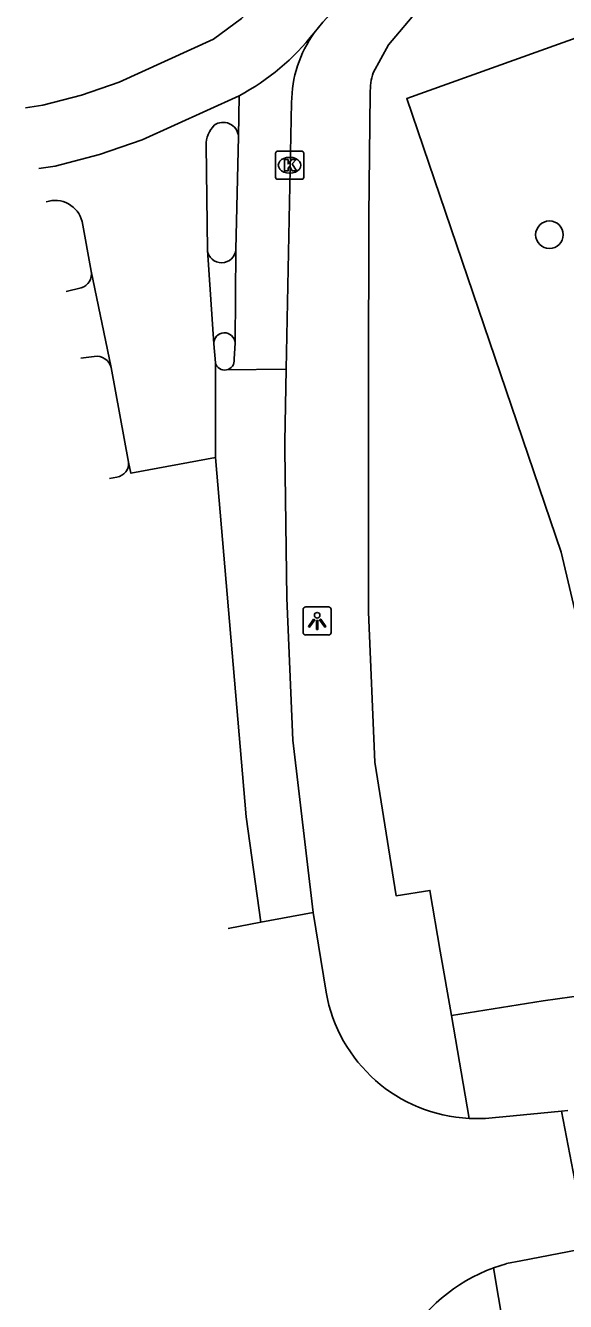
# Model space of a CAD drawing. Extents: x 164150 to 165261, y 382513 to 383432.
# Drawn here: x 164276.37 to 164295.54, y 383301.75 to 383347.02 of the extents above; entities that cross this region are included whole.
import ezdxf

# ---------------------------------------------------------------- set-up
doc = ezdxf.new("R2010")
doc.units = 0
for name, color, linetype in [('IMGEO_Boom', 7, 'Continuous'), ('IMGEO_Fietspad_open', 7, 'Continuous'), ('IMGEO_Groenvoorziening', 7, 'Continuous'), ('IMGEO_Kolk', 7, 'Continuous'), ('IMGEO_Lichtpunt', 7, 'Continuous'), ('IMGEO_Rijbaan_lokaal_gesloten', 7, 'Continuous'), ('IMGEO_Rijbaan_lokaal_open', 7, 'Continuous'), ('IMGEO_Voetpad_open', 7, 'Continuous')]:
    doc.layers.add(name, color=color, linetype=linetype)

msp = doc.modelspace()

# ---------------------------------------------------------------- linework, layer by layer
at = {"layer": 'IMGEO_Boom'}
msp.add_circle((164294.966, 383339.598), 0.489, dxfattribs=at)
at = {"layer": 'IMGEO_Fietspad_open'}
for points in [[(164285.813, 383344.29), (164285.624, 383334.825)], [(164283.833, 383339.075), (164283.927, 383343.089)], [(164283.807, 383335.76), (164283.833, 383339.075)], [(164283.775, 383335.18), (164283.807, 383335.76)]]:
    msp.add_lwpolyline(points, dxfattribs=at)
for centre, radius, start, end in [((164290.126, 383344.258), 4.313, 144.5153, 179.5771), ((164283.437, 383335.134), 0.341, 280.8172, 7.7385)]:
    msp.add_arc(centre, radius, start, end, dxfattribs=at)
at = {"layer": 'IMGEO_Groenvoorziening'}
msp.add_lwpolyline([(164308.247, 383315.073), (164298.768, 383314.794), (164298.574, 383314.789), (164295.387, 383328.333), (164289.902, 383344.437), (164313.822, 383353.004), (164308.247, 383315.073)], dxfattribs=at)
at = {"layer": 'IMGEO_Kolk'}
for p, q in [((164285.242, 383341.638), (164285.242, 383342.49)), ((164285.317, 383342.564), (164286.169, 383342.564)), ((164285.73, 383342.344), (164285.755, 383342.344)), ((164286.243, 383342.49), (164286.243, 383341.638)), ((164286.169, 383341.564), (164285.317, 383341.564)), ((164285.753, 383341.784), (164285.728, 383341.784))]:
    msp.add_line(p, q, dxfattribs=at)
for points in [[(164285.242, 383341.638), (164285.242, 383342.49)], [(164285.317, 383342.564), (164286.169, 383342.564)], [(164286.243, 383342.49), (164286.243, 383341.638)], [(164285.563, 383342.264), (164285.686, 383342.264), (164285.686, 383342.113), (164285.816, 383342.264), (164285.98, 383342.264), (164285.834, 383342.113), (164285.987, 383341.864), (164285.835, 383341.864), (164285.75, 383342.028), (164285.686, 383341.961), (164285.686, 383341.864), (164285.563, 383341.864), (164285.563, 383342.264)], [(164286.169, 383341.564), (164285.317, 383341.564)]]:
    msp.add_lwpolyline(points, dxfattribs=at)
for centre, start, end in [((164285.319, 383342.488), 91.552, 178.448), ((164285.319, 383342.488), 91.552, 178.448), ((164286.167, 383342.488), 1.552, 88.448), ((164286.167, 383342.488), 1.552, 88.448), ((164285.319, 383341.64), 181.552, 268.448), ((164285.319, 383341.64), 181.552, 268.448), ((164286.167, 383341.64), 271.552, 358.448), ((164286.167, 383341.64), 271.552, 358.448)]:
    msp.add_arc(centre, 0.0765, start, end, dxfattribs=at)
for centre, major_axis, ratio, start_param, end_param in [((164285.729, 383342.064), (-0.387, 0.002), 0.722429, 4.712389, 7.853982), ((164285.754, 383342.064), (-0.39, 0.002), 0.717154, 1.570796, 4.712389)]:
    msp.add_ellipse(centre, major_axis=major_axis, ratio=ratio, start_param=start_param, end_param=end_param, dxfattribs=at)
at = {"layer": 'IMGEO_Lichtpunt'}
for p, q in [((164286.222, 383326.296), (164286.222, 383325.489)), ((164286.222, 383326.296), (164286.222, 383325.489)), ((164287.124, 383326.391), (164286.316, 383326.391)), ((164287.124, 383326.391), (164286.316, 383326.391)), ((164287.218, 383325.489), (164287.218, 383326.296)), ((164287.218, 383325.489), (164287.218, 383326.296)), ((164286.316, 383325.395), (164287.124, 383325.395)), ((164286.316, 383325.395), (164287.124, 383325.395))]:
    msp.add_line(p, q, dxfattribs=at)
for points in [[(164286.596, 383325.96), (164286.635, 383325.932), (164286.447, 383325.67), (164286.409, 383325.697), (164286.596, 383325.96)], [(164286.698, 383325.912), (164286.745, 383325.912), (164286.745, 383325.59), (164286.698, 383325.59), (164286.698, 383325.912)], [(164286.808, 383325.932), (164286.846, 383325.959), (164287.033, 383325.697), (164286.994, 383325.669), (164286.808, 383325.932)]]:
    msp.add_lwpolyline(points, dxfattribs=at)
msp.add_circle((164286.721, 383326.094), 0.0994, dxfattribs=at)
for centre, start, end in [((164286.316, 383326.296), 90, 180), ((164286.316, 383326.296), 90, 180), ((164287.124, 383326.296), 0, 90), ((164287.124, 383326.296), 0, 90), ((164286.316, 383325.489), 180, 270), ((164286.316, 383325.489), 180, 270), ((164287.124, 383325.489), 270, 0), ((164287.124, 383325.489), 270, 360)]:
    msp.add_arc(centre, 0.0946, start, end, dxfattribs=at)
at = {"layer": 'IMGEO_Rijbaan_lokaal_gesloten'}
for points in [[(164286.614, 383346.762), (164286.918, 383347.143), (164288.257, 383348.609), (164290.314, 383351.457), (164290.522, 383351.714)], [(164276.367, 383344.102), (164276.981, 383344.192), (164278.349, 383344.555), (164279.69, 383345.017), (164283.039, 383346.533), (164284.035, 383347.272), (164284.953, 383348.187)], [(164276.843, 383341.948), (164277.424, 383342.033), (164278.991, 383342.449), (164280.504, 383342.971), (164283.947, 383344.529)], [(164283.927, 383343.089), (164283.947, 383344.529)], [(164282.824, 383339.05), (164282.777, 383342.771)], [(164278.693, 383338.302), (164278.376, 383340.065)], [(164283.049, 383335.727), (164282.824, 383339.05)], [(164279.409, 383334.884), (164278.693, 383338.302)], [(164283.108, 383335.055), (164283.049, 383335.727)], [(164280.029, 383331.531), (164279.409, 383334.884)], [(164283.116, 383331.688), (164283.108, 383335.055)], [(164283.116, 383331.688), (164280.112, 383331.132), (164280.029, 383331.531)]]:
    msp.add_lwpolyline(points, dxfattribs=at)
for centre, radius, start, end in [((164279.997, 383351.956), 8.412, 298.0068, 321.8701), ((164283.8, 383342.771), 1.023, 135.9211, 179.9767), ((164283.384, 383343.041), 0.545, 5.1006, 125.8814), ((164277.414, 383339.823), 0.992, 14.1427, 108.1481)]:
    msp.add_arc(centre, radius, start, end, dxfattribs=at)
at = {"layer": 'IMGEO_Rijbaan_lokaal_open'}
for points in [[(164285.624, 383334.825), (164283.501, 383334.799)], [(164285.624, 383334.825), (164285.573, 383332.254), (164285.576, 383331.976), (164285.641, 383326.705), (164285.856, 383321.66), (164286.581, 383315.543)], [(164284.724, 383315.2), (164284.195, 383318.946), (164283.116, 383331.688)], [(164279.613, 383330.996), (164279.352, 383330.948)], [(164284.724, 383315.2), (164283.559, 383314.984)], [(164286.581, 383315.543), (164284.724, 383315.2)], [(164287.038, 383312.716), (164286.581, 383315.543)], [(164295.396, 383308.499), (164293.314, 383308.3), (164293.054, 383308.275)], [(164295.396, 383308.499), (164295.617, 383308.525)], [(164296.338, 383303.578), (164295.396, 383308.499)], [(164292.986, 383302.941), (164293.428, 383303.084), (164293.442, 383303.088), (164293.947, 383303.187), (164295.98, 383303.584)]]:
    msp.add_lwpolyline(points, dxfattribs=at)
for centre, radius, start, end in [((164283.438, 383335.132), 0.339, 193.107, 280.7326), ((164279.532, 383331.488), 0.498, 279.2962, 4.9687), ((164292.379, 383313.657), 5.423, 189.9879, 267.1783), ((164292.382, 383313.656), 5.422, 267.1413, 277.1144), ((164295.104, 383297.167), 6.15, 110.1384, 189.1274)]:
    msp.add_arc(centre, radius, start, end, dxfattribs=at)
at = {"layer": 'IMGEO_Voetpad_open'}
for points in [[(164288.714, 383345.345), (164289.255, 383346.336), (164290.354, 383347.639), (164292.004, 383349.987), (164293.344, 383351.552)], [(164291.484, 383311.894), (164291.092, 383314.18), (164290.723, 383316.331), (164289.531, 383316.138), (164288.764, 383320.886), (164288.548, 383326.209), (164288.542, 383328.749), (164288.545, 383334.327), (164288.559, 383340.258), (164288.608, 383344.616)], [(164277.808, 383337.586), (164278.347, 383337.71)], [(164278.809, 383335.277), (164278.332, 383335.212)], [(164294.748, 383312.409), (164291.484, 383311.894)], [(164292.112, 383308.24), (164291.484, 383311.894)], [(164292.986, 383302.941), (164293.518, 383299.778)]]:
    msp.add_lwpolyline(points, dxfattribs=at)
for centre, radius, start, end in [((164290.57, 383344.703), 1.964, 160.9157, 182.5381), ((164283.327, 383339.109), 0.507, 186.6403, 356.1983), ((164278.189, 383338.2), 0.515, 287.9125, 11.4784), ((164283.428, 383335.738), 0.379, 3.3321, 181.6536), ((164278.894, 383334.752), 0.532, 14.3763, 99.1741), ((164303.842, 383251.078), 62.001, 83.35464, 98.43428)]:
    msp.add_arc(centre, radius, start, end, dxfattribs=at)

doc.saveas('drawing.dxf')
